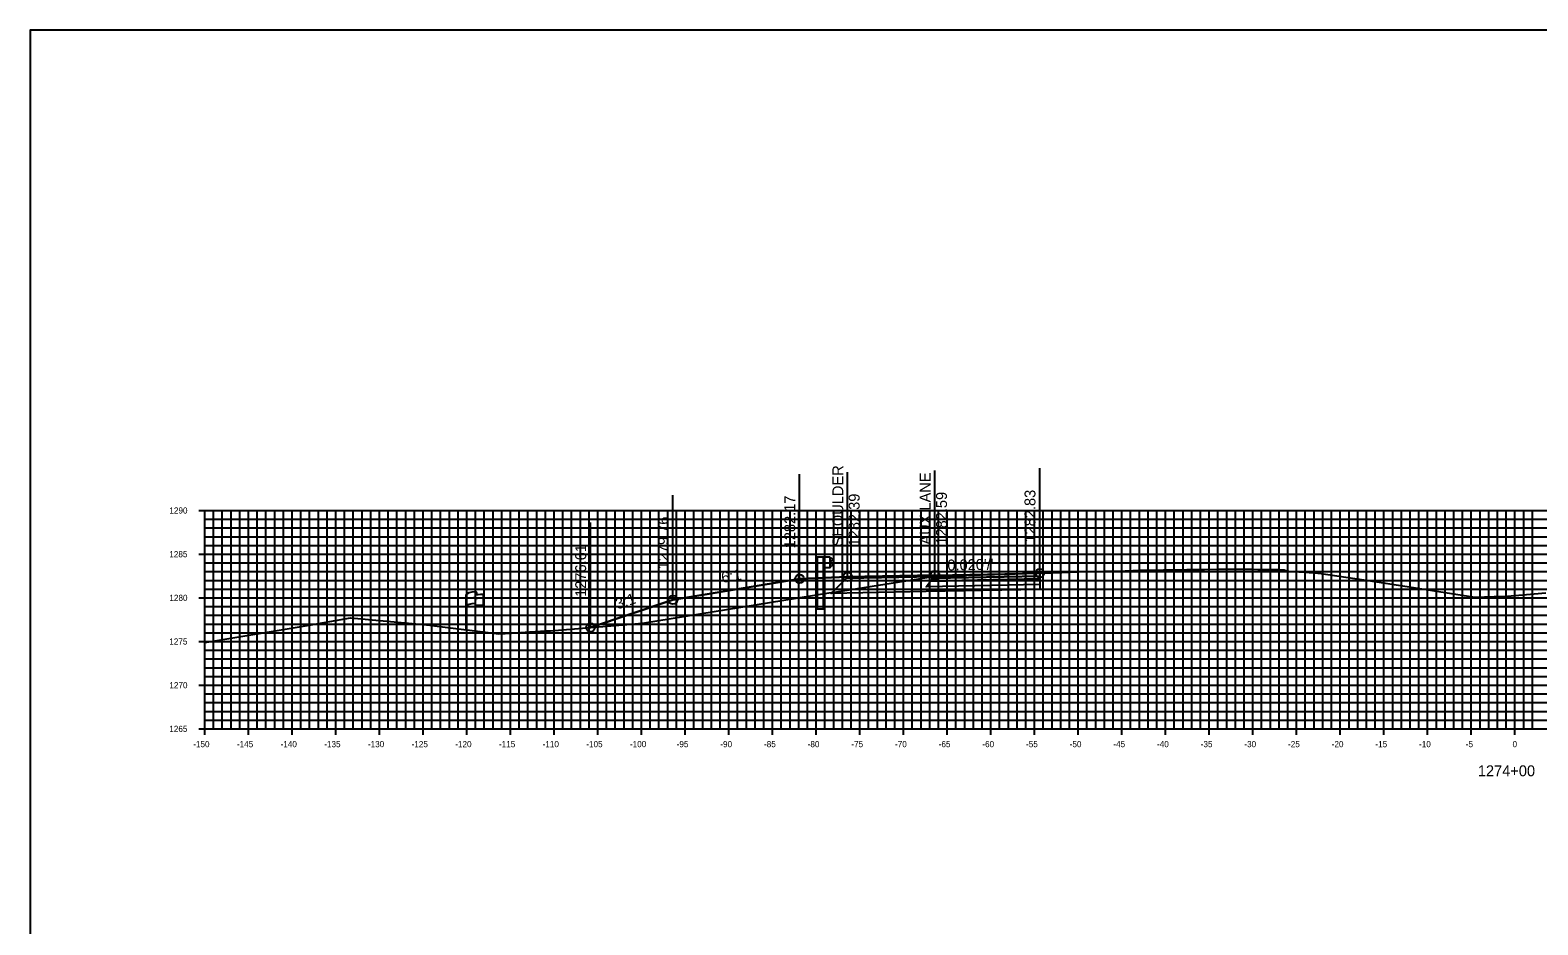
# Model space of a CAD drawing. Extents: x 674939 to 678919, y 750652 to 765176.
# Drawn here: x 678578.5 to 678751.2, y 762543.8 to 762646.3 of the extents above; entities that cross this region are included whole.
import ezdxf

# ---------------------------------------------------------------- set-up
doc = ezdxf.new("R2010")
doc.units = 0
for name, color, linetype in [('R_Alt Surface', 7, 'Continuous'), ('R_Axis', 7, 'Continuous'), ('R_Axis Annot', 7, 'Continuous'), ('R_Exist Surface', 7, 'Continuous'), ('R_Fin Surface', 7, 'Continuous'), ('R_Grid', 7, 'Continuous'), ('R_Guardrail', 7, 'Continuous'), ('R_No Plot', 7, 'Continuous'), ('R_Proposed Const Limits', 7, 'Continuous'), ('R_Xsect Elev', 7, 'Continuous'), ('R_Xsect Slope', 7, 'Continuous'), ('S_EXIST_ROW', 7, 'Continuous')]:
    doc.layers.add(name, color=color, linetype=linetype)

msp = doc.modelspace()

# ---------------------------------------------------------------- linework, layer by layer
at = {"layer": 'R_Alt Surface'}
msp.add_lwpolyline([(678694.13, 762582.8), (678694.13, 762582.26), (678681.13, 762582), (678670.25, 762581.78), (678672.01, 762583.53)], dxfattribs=at)
for points in [[(678694.13, 762583.46), (678694.13, 762582.8), (678681.13, 762582.54), (678681.63, 762583.21)], [(678694.13, 762583.79), (678694.13, 762583.46), (678681.63, 762583.21), (678681.88, 762583.54)]]:
    msp.add_lwpolyline(points, close=True, dxfattribs=at)
at = {"layer": 'R_Axis'}
for p, q in [((678597.83, 762591.29), (678599.23, 762591.29)), ((678598.53, 762566.29), (678598.53, 762591.29)), ((678598.53, 762590.29), (678598.88, 762590.29)), ((678598.53, 762589.29), (678598.88, 762589.29)), ((678598.53, 762588.29), (678598.88, 762588.29)), ((678598.53, 762587.29), (678598.88, 762587.29)), ((678597.83, 762586.29), (678599.23, 762586.29)), ((678598.53, 762585.29), (678598.88, 762585.29)), ((678598.53, 762584.29), (678598.88, 762584.29)), ((678598.53, 762583.29), (678598.88, 762583.29)), ((678597.83, 762581.29), (678599.23, 762581.29)), ((678598.53, 762582.29), (678598.88, 762582.29)), ((678598.53, 762580.29), (678598.88, 762580.29)), ((678598.53, 762579.29), (678598.88, 762579.29)), ((678598.53, 762578.29), (678598.88, 762578.29)), ((678597.83, 762576.29), (678599.23, 762576.29)), ((678598.53, 762577.29), (678598.88, 762577.29)), ((678598.53, 762575.29), (678598.88, 762575.29)), ((678598.53, 762574.29), (678598.88, 762574.29)), ((678598.53, 762573.29), (678598.88, 762573.29)), ((678597.83, 762571.29), (678599.23, 762571.29)), ((678598.53, 762572.29), (678598.88, 762572.29)), ((678598.53, 762570.29), (678598.88, 762570.29)), ((678598.53, 762569.29), (678598.88, 762569.29)), ((678598.53, 762568.29), (678598.88, 762568.29)), ((678597.83, 762566.29), (678599.23, 762566.29)), ((678598.53, 762567.29), (678598.88, 762567.29)), ((678598.53, 762565.59), (678598.53, 762566.99)), ((678598.53, 762566.29), (678898.53, 762566.29)), ((678603.53, 762565.59), (678603.53, 762566.99)), ((678608.53, 762565.59), (678608.53, 762566.99)), ((678613.53, 762565.59), (678613.53, 762566.99)), ((678618.53, 762565.59), (678618.53, 762566.99)), ((678623.53, 762565.59), (678623.53, 762566.99)), ((678628.53, 762565.59), (678628.53, 762566.99)), ((678633.53, 762565.59), (678633.53, 762566.99)), ((678638.53, 762565.59), (678638.53, 762566.99)), ((678643.53, 762565.59), (678643.53, 762566.99)), ((678648.53, 762565.59), (678648.53, 762566.99)), ((678653.53, 762565.59), (678653.53, 762566.99)), ((678658.53, 762565.59), (678658.53, 762566.99)), ((678663.53, 762565.59), (678663.53, 762566.99)), ((678668.53, 762565.59), (678668.53, 762566.99)), ((678673.53, 762565.59), (678673.53, 762566.99)), ((678678.53, 762565.59), (678678.53, 762566.99)), ((678683.53, 762565.59), (678683.53, 762566.99)), ((678688.53, 762565.59), (678688.53, 762566.99)), ((678693.53, 762565.59), (678693.53, 762566.99)), ((678698.53, 762565.59), (678698.53, 762566.99)), ((678703.53, 762565.59), (678703.53, 762566.99)), ((678708.53, 762565.59), (678708.53, 762566.99)), ((678713.53, 762565.59), (678713.53, 762566.99)), ((678718.53, 762565.59), (678718.53, 762566.99)), ((678723.53, 762565.59), (678723.53, 762566.99)), ((678728.53, 762565.59), (678728.53, 762566.99)), ((678733.53, 762565.59), (678733.53, 762566.99)), ((678738.53, 762565.59), (678738.53, 762566.99)), ((678743.53, 762565.59), (678743.53, 762566.99)), ((678748.53, 762565.59), (678748.53, 762566.99))]:
    msp.add_line(p, q, dxfattribs=at)
at = {"layer": 'R_Exist Surface'}
msp.add_lwpolyline([(678598.53, 762576.18), (678610.47, 762578.18), (678615.2, 762578.99), (678622.69, 762578.3), (678624.3, 762578.16), (678624.81, 762578.09), (678632.18, 762577.16), (678633.66, 762577.23), (678635.69, 762577.39), (678637.63, 762577.51), (678638.1, 762577.52), (678647.31, 762578.28), (678648.65, 762578.39), (678666.46, 762581.28), (678669.98, 762581.85), (678670.52, 762581.94), (678670.87, 762581.99), (678681.92, 762583.75), (678683.51, 762583.77), (678684.05, 762583.78), (678684.19, 762583.79), (678684.3, 762583.81), (678684.59, 762583.84), (678684.87, 762583.85), (678685.45, 762583.85), (678685.59, 762583.88), (678685.76, 762583.89), (678688.93, 762583.97), (678689.99, 762584), (678690.44, 762584.01), (678692.17, 762584.07), (678692.33, 762584.08), (678692.61, 762584.07), (678693.77, 762584.11), (678694.07, 762584.12), (678694.13, 762584.12), (678694.27, 762584.13), (678696.66, 762584.19), (678698.45, 762584.25), (678701.48, 762584.34), (678701.59, 762584.34), (678703.9, 762584.4), (678705.63, 762584.44), (678710.96, 762584.52), (678712.41, 762584.53), (678712.99, 762584.55), (678714.58, 762584.56), (678718.47, 762584.59), (678718.53, 762584.58), (678718.56, 762584.58), (678719.08, 762584.54), (678719.53, 762584.53), (678720.97, 762584.52), (678721.47, 762584.52), (678722.05, 762584.49), (678722.1, 762584.48), (678722.39, 762584.39), (678722.45, 762584.35), (678722.59, 762584.34), (678722.65, 762584.33), (678725.54, 762584.14), (678726.34, 762584.07), (678727.11, 762583.96), (678731.51, 762583.31), (678736.4, 762582.56), (678743.94, 762581.35), (678746.15, 762581.43), (678747.23, 762581.46), (678752.07, 762581.88)], dxfattribs=at)
at = {"layer": 'R_Fin Surface'}
for points in [[(678642.69, 762577.9), (678652.13, 762581.05), (678666.63, 762583.46), (678672.13, 762583.68), (678682.13, 762583.88), (678694.13, 762584.12)], [(678672.13, 762583.68), (678666.63, 762583.46)], [(678672.13, 762583.68), (678682.13, 762583.88), (678694.13, 762584.12)]]:
    msp.add_lwpolyline(points, dxfattribs=at)
for points in [[(678682.13, 762583.88), (678672.13, 762583.68), (678672.01, 762583.53), (678682.01, 762583.72)], [(678694.13, 762584.12), (678694.13, 762583.79), (678681.88, 762583.54), (678682.13, 762583.88)]]:
    msp.add_lwpolyline(points, close=True, dxfattribs=at)
at = {"layer": 'R_Grid'}
for p, q in [((678598.53, 762591.29), (678898.53, 762591.29)), ((678598.53, 762566.29), (678598.53, 762591.29)), ((678598.53, 762590.29), (678898.53, 762590.29)), ((678599.53, 762566.29), (678599.53, 762591.29)), ((678600.53, 762566.29), (678600.53, 762591.29)), ((678601.53, 762566.29), (678601.53, 762591.29)), ((678602.53, 762566.29), (678602.53, 762591.29)), ((678603.53, 762566.29), (678603.53, 762591.29)), ((678604.53, 762566.29), (678604.53, 762591.29)), ((678605.53, 762566.29), (678605.53, 762591.29)), ((678606.53, 762566.29), (678606.53, 762591.29)), ((678607.53, 762566.29), (678607.53, 762591.29)), ((678608.53, 762566.29), (678608.53, 762591.29)), ((678609.53, 762566.29), (678609.53, 762591.29)), ((678610.53, 762566.29), (678610.53, 762591.29)), ((678611.53, 762566.29), (678611.53, 762591.29)), ((678612.53, 762566.29), (678612.53, 762591.29)), ((678613.53, 762566.29), (678613.53, 762591.29)), ((678614.53, 762566.29), (678614.53, 762591.29)), ((678615.53, 762566.29), (678615.53, 762591.29)), ((678616.53, 762566.29), (678616.53, 762591.29)), ((678617.53, 762566.29), (678617.53, 762591.29)), ((678618.53, 762566.29), (678618.53, 762591.29)), ((678619.53, 762566.29), (678619.53, 762591.29)), ((678620.53, 762566.29), (678620.53, 762591.29)), ((678621.53, 762566.29), (678621.53, 762591.29)), ((678622.53, 762566.29), (678622.53, 762591.29)), ((678623.53, 762566.29), (678623.53, 762591.29)), ((678624.53, 762566.29), (678624.53, 762591.29)), ((678625.53, 762566.29), (678625.53, 762591.29)), ((678626.53, 762566.29), (678626.53, 762591.29)), ((678627.53, 762566.29), (678627.53, 762591.29)), ((678628.53, 762566.29), (678628.53, 762591.29)), ((678629.53, 762566.29), (678629.53, 762591.29)), ((678630.53, 762566.29), (678630.53, 762591.29)), ((678631.53, 762566.29), (678631.53, 762591.29)), ((678632.53, 762566.29), (678632.53, 762591.29)), ((678633.53, 762566.29), (678633.53, 762591.29)), ((678634.53, 762566.29), (678634.53, 762591.29)), ((678635.53, 762566.29), (678635.53, 762591.29)), ((678636.53, 762566.29), (678636.53, 762591.29)), ((678637.53, 762566.29), (678637.53, 762591.29)), ((678638.53, 762566.29), (678638.53, 762591.29)), ((678639.53, 762566.29), (678639.53, 762591.29)), ((678640.53, 762566.29), (678640.53, 762591.29)), ((678641.53, 762566.29), (678641.53, 762591.29)), ((678642.53, 762566.29), (678642.53, 762591.29)), ((678643.53, 762566.29), (678643.53, 762591.29)), ((678644.53, 762566.29), (678644.53, 762591.29)), ((678645.53, 762566.29), (678645.53, 762591.29)), ((678646.53, 762566.29), (678646.53, 762591.29)), ((678647.53, 762566.29), (678647.53, 762591.29)), ((678648.53, 762566.29), (678648.53, 762591.29)), ((678649.53, 762566.29), (678649.53, 762591.29)), ((678650.53, 762566.29), (678650.53, 762591.29)), ((678651.53, 762566.29), (678651.53, 762591.29)), ((678652.53, 762566.29), (678652.53, 762591.29)), ((678653.53, 762566.29), (678653.53, 762591.29)), ((678654.53, 762566.29), (678654.53, 762591.29)), ((678655.53, 762566.29), (678655.53, 762591.29)), ((678656.53, 762566.29), (678656.53, 762591.29)), ((678657.53, 762566.29), (678657.53, 762591.29)), ((678658.53, 762566.29), (678658.53, 762591.29)), ((678659.53, 762566.29), (678659.53, 762591.29)), ((678660.53, 762566.29), (678660.53, 762591.29)), ((678661.53, 762566.29), (678661.53, 762591.29)), ((678662.53, 762566.29), (678662.53, 762591.29)), ((678663.53, 762566.29), (678663.53, 762591.29)), ((678664.53, 762566.29), (678664.53, 762591.29)), ((678665.53, 762566.29), (678665.53, 762591.29)), ((678666.53, 762566.29), (678666.53, 762591.29)), ((678667.53, 762566.29), (678667.53, 762591.29)), ((678668.53, 762566.29), (678668.53, 762591.29)), ((678669.53, 762566.29), (678669.53, 762591.29)), ((678670.53, 762566.29), (678670.53, 762591.29)), ((678671.53, 762566.29), (678671.53, 762591.29)), ((678672.53, 762566.29), (678672.53, 762591.29)), ((678673.53, 762566.29), (678673.53, 762591.29)), ((678674.53, 762566.29), (678674.53, 762591.29)), ((678675.53, 762566.29), (678675.53, 762591.29)), ((678676.53, 762566.29), (678676.53, 762591.29)), ((678677.53, 762566.29), (678677.53, 762591.29)), ((678678.53, 762566.29), (678678.53, 762591.29)), ((678679.53, 762566.29), (678679.53, 762591.29)), ((678680.53, 762566.29), (678680.53, 762591.29)), ((678681.53, 762566.29), (678681.53, 762591.29)), ((678682.53, 762566.29), (678682.53, 762591.29)), ((678683.53, 762566.29), (678683.53, 762591.29)), ((678684.53, 762566.29), (678684.53, 762591.29)), ((678685.53, 762566.29), (678685.53, 762591.29)), ((678686.53, 762566.29), (678686.53, 762591.29)), ((678687.53, 762566.29), (678687.53, 762591.29)), ((678688.53, 762566.29), (678688.53, 762591.29)), ((678689.53, 762566.29), (678689.53, 762591.29)), ((678690.53, 762566.29), (678690.53, 762591.29)), ((678691.53, 762566.29), (678691.53, 762591.29)), ((678692.53, 762566.29), (678692.53, 762591.29)), ((678693.53, 762566.29), (678693.53, 762591.29)), ((678694.53, 762566.29), (678694.53, 762591.29)), ((678695.53, 762566.29), (678695.53, 762591.29)), ((678696.53, 762566.29), (678696.53, 762591.29)), ((678697.53, 762566.29), (678697.53, 762591.29)), ((678698.53, 762566.29), (678698.53, 762591.29)), ((678699.53, 762566.29), (678699.53, 762591.29)), ((678700.53, 762566.29), (678700.53, 762591.29)), ((678701.53, 762566.29), (678701.53, 762591.29)), ((678702.53, 762566.29), (678702.53, 762591.29)), ((678703.53, 762566.29), (678703.53, 762591.29)), ((678704.53, 762566.29), (678704.53, 762591.29)), ((678705.53, 762566.29), (678705.53, 762591.29)), ((678706.53, 762566.29), (678706.53, 762591.29)), ((678707.53, 762566.29), (678707.53, 762591.29)), ((678708.53, 762566.29), (678708.53, 762591.29)), ((678709.53, 762566.29), (678709.53, 762591.29)), ((678710.53, 762566.29), (678710.53, 762591.29)), ((678711.53, 762566.29), (678711.53, 762591.29)), ((678712.53, 762566.29), (678712.53, 762591.29)), ((678713.53, 762566.29), (678713.53, 762591.29)), ((678714.53, 762566.29), (678714.53, 762591.29)), ((678715.53, 762566.29), (678715.53, 762591.29)), ((678716.53, 762566.29), (678716.53, 762591.29)), ((678717.53, 762566.29), (678717.53, 762591.29)), ((678718.53, 762566.29), (678718.53, 762591.29)), ((678719.53, 762566.29), (678719.53, 762591.29)), ((678720.53, 762566.29), (678720.53, 762591.29)), ((678721.53, 762566.29), (678721.53, 762591.29)), ((678722.53, 762566.29), (678722.53, 762591.29)), ((678723.53, 762566.29), (678723.53, 762591.29)), ((678724.53, 762566.29), (678724.53, 762591.29)), ((678725.53, 762566.29), (678725.53, 762591.29)), ((678726.53, 762566.29), (678726.53, 762591.29)), ((678727.53, 762566.29), (678727.53, 762591.29)), ((678728.53, 762566.29), (678728.53, 762591.29)), ((678729.53, 762566.29), (678729.53, 762591.29)), ((678730.53, 762566.29), (678730.53, 762591.29)), ((678731.53, 762566.29), (678731.53, 762591.29)), ((678732.53, 762566.29), (678732.53, 762591.29)), ((678733.53, 762566.29), (678733.53, 762591.29)), ((678734.53, 762566.29), (678734.53, 762591.29)), ((678735.53, 762566.29), (678735.53, 762591.29)), ((678736.53, 762566.29), (678736.53, 762591.29)), ((678737.53, 762566.29), (678737.53, 762591.29)), ((678738.53, 762566.29), (678738.53, 762591.29)), ((678739.53, 762566.29), (678739.53, 762591.29)), ((678740.53, 762566.29), (678740.53, 762591.29)), ((678741.53, 762566.29), (678741.53, 762591.29)), ((678742.53, 762566.29), (678742.53, 762591.29)), ((678743.53, 762566.29), (678743.53, 762591.29)), ((678744.53, 762566.29), (678744.53, 762591.29)), ((678745.53, 762566.29), (678745.53, 762591.29)), ((678746.53, 762566.29), (678746.53, 762591.29)), ((678747.53, 762566.29), (678747.53, 762591.29)), ((678748.53, 762566.29), (678748.53, 762591.29)), ((678749.53, 762566.29), (678749.53, 762591.29)), ((678750.53, 762566.29), (678750.53, 762591.29)), ((678598.53, 762589.29), (678898.53, 762589.29)), ((678598.53, 762588.29), (678898.53, 762588.29)), ((678598.53, 762587.29), (678898.53, 762587.29)), ((678598.53, 762586.29), (678898.53, 762586.29)), ((678598.53, 762585.29), (678898.53, 762585.29)), ((678598.53, 762584.29), (678898.53, 762584.29)), ((678598.53, 762583.29), (678898.53, 762583.29)), ((678598.53, 762582.29), (678898.53, 762582.29)), ((678598.53, 762581.29), (678898.53, 762581.29)), ((678598.53, 762580.29), (678898.53, 762580.29)), ((678598.53, 762579.29), (678898.53, 762579.29)), ((678598.53, 762578.29), (678898.53, 762578.29)), ((678598.53, 762577.29), (678898.53, 762577.29)), ((678598.53, 762576.29), (678898.53, 762576.29)), ((678598.53, 762575.29), (678898.53, 762575.29)), ((678598.53, 762574.29), (678898.53, 762574.29)), ((678598.53, 762573.29), (678898.53, 762573.29)), ((678598.53, 762572.29), (678898.53, 762572.29)), ((678598.53, 762571.29), (678898.53, 762571.29)), ((678598.53, 762570.29), (678898.53, 762570.29)), ((678598.53, 762569.29), (678898.53, 762569.29)), ((678598.53, 762568.29), (678898.53, 762568.29)), ((678598.53, 762567.29), (678898.53, 762567.29)), ((678598.53, 762566.29), (678898.53, 762566.29))]:
    msp.add_line(p, q, dxfattribs=at)
at = {"layer": 'R_Guardrail'}
for points in [[(678669.38, 762585.96), (678668.63, 762585.96), (678668.63, 762583.54), (678669.38, 762583.57)], [(678670.13, 762585.96), (678669.38, 762585.96), (678669.38, 762584.78), (678670.13, 762584.78)], [(678670.13, 762585.88), (678670.23, 762585.86), (678670.37, 762585.76), (678670.37, 762585.62), (678670.14, 762585.42), (678670.14, 762585.33), (678670.37, 762585.13), (678670.37, 762584.98), (678670.23, 762584.88), (678670.13, 762584.86)]]:
    msp.add_lwpolyline(points, close=True, dxfattribs=at)
for points in [[(678669.38, 762579.99), (678669.38, 762583.57), (678668.63, 762583.54), (678668.63, 762579.99)], [(678669.38, 762579.99), (678668.63, 762579.99)]]:
    msp.add_lwpolyline(points, dxfattribs=at)
at = {"layer": 'R_No Plot'}
msp.add_lwpolyline([(678578.53, 762426.29), (678918.53, 762426.29), (678918.53, 762646.29), (678578.53, 762646.29)], close=True, dxfattribs=at)
for centre in [(678694.13, 762584.12), (678666.63, 762583.46), (678672.13, 762583.68), (678682.13, 762583.88), (678652.13, 762581.05), (678642.69, 762577.9)]:
    msp.add_circle(centre, 0.5, dxfattribs=at)
at = {"layer": 'R_Proposed Const Limits'}
msp.add_lwpolyline([(678666.63, 762583.46), (678652.13, 762581.05), (678642.69, 762577.9)], dxfattribs=at)
at = {"layer": 'R_Xsect Elev'}
for p, q in [((678666.63, 762583.46), (678666.63, 762595.46)), ((678672.13, 762583.68), (678672.13, 762595.68)), ((678682.13, 762583.88), (678682.13, 762595.88)), ((678694.13, 762584.12), (678694.13, 762596.12)), ((678652.13, 762581.05), (678652.13, 762593.05)), ((678642.69, 762577.9), (678642.69, 762589.9))]:
    msp.add_line(p, q, dxfattribs=at)
at = {"layer": 'S_EXIST_ROW'}
for p, q in [((678628.47, 762577.71), (678628.47, 762581.66)), ((678629.47, 762581.75), (678629.47, 762581.74)), ((678629.47, 762581.74), (678629.47, 762580.51)), ((678629.64, 762581.91), (678629.64, 762581.67)), ((678630.4, 762581.71), (678630.4, 762580.47))]:
    msp.add_line(p, q, dxfattribs=at)
for centre, radius, start, end in [((678629.55, 762581.75), 0.078, 88.6458, 274.2828), ((678629.56, 762581.91), 0.0783, 263.0712, 93.9564), ((678629.55, 762580.51), 0.0783, 180, 273.9564)]:
    msp.add_arc(centre, radius, start, end, dxfattribs=at)
for centre, major_axis, ratio, start_param, end_param in [((678630.06, 762581.7), (-1.58, -0.04), 0.19887, 5.030368, 6.283185), ((678630.76, 762581.82), (-1.23, -0.13), 0.052933, 0.159456, 1.268315), ((678630.05, 762580.38), (-1.58, -0.04), 0.19887, 5.083035, 6.194897), ((678630.76, 762580.58), (-1.23, -0.13), 0.052933, 0.159456, 1.268315)]:
    msp.add_ellipse(centre, major_axis=major_axis, ratio=ratio, start_param=start_param, end_param=end_param, dxfattribs=at)

# ---------------------------------------------------------------- texts
at = {"layer": 'R_Axis Annot'}
for s, height, p in [('1290', 0.7, (678594.47, 762590.94)), ('1285', 0.7, (678594.46, 762585.94)), ('1280', 0.7, (678594.47, 762580.94)), ('1275', 0.7, (678594.46, 762575.94)), ('1270', 0.7, (678594.47, 762570.94)), ('1265', 0.7, (678594.46, 762565.94)), ('-150', 0.7, (678597.2, 762564.19)), ('-145', 0.7, (678602.2, 762564.19)), ('-140', 0.7, (678607.2, 762564.19)), ('-135', 0.7, (678612.2, 762564.19)), ('-130', 0.7, (678617.2, 762564.19)), ('-125', 0.7, (678622.2, 762564.19)), ('-120', 0.7, (678627.2, 762564.19)), ('-115', 0.7, (678632.2, 762564.19)), ('-110', 0.7, (678637.2, 762564.19)), ('-105', 0.7, (678642.2, 762564.19)), ('-100', 0.7, (678647.2, 762564.19)), ('-95', 0.7, (678652.55, 762564.19)), ('-90', 0.7, (678657.55, 762564.19)), ('-85', 0.7, (678662.55, 762564.19)), ('-80', 0.7, (678667.55, 762564.19)), ('-75', 0.7, (678672.55, 762564.19)), ('-70', 0.7, (678677.55, 762564.19)), ('-65', 0.7, (678682.55, 762564.19)), ('-60', 0.7, (678687.55, 762564.19)), ('-55', 0.7, (678692.55, 762564.19)), ('-50', 0.7, (678697.55, 762564.19)), ('-45', 0.7, (678702.55, 762564.19)), ('-40', 0.7, (678707.55, 762564.19)), ('-35', 0.7, (678712.55, 762564.19)), ('-30', 0.7, (678717.55, 762564.19)), ('-25', 0.7, (678722.55, 762564.19)), ('-20', 0.7, (678727.55, 762564.19)), ('-15', 0.7, (678732.55, 762564.19)), ('-10', 0.7, (678737.55, 762564.19)), ('-5', 0.7, (678742.9, 762564.19)), ('0', 0.7, (678748.25, 762564.19)), ('1274+00', 1.25, (678744.28, 762560.86))]:
    msp.add_text(s, height=height, dxfattribs=at).set_placement(p)
at = {"layer": 'R_Xsect Elev'}
for s, p in [('SHOULDER', (678671.63, 762587.18)), ('AUX LANE', (678681.63, 762587.38)), ('1282.59', (678683.5, 762587.38)), ('1282.83', (678693.63, 762587.62)), ('1282.17', (678666.13, 762586.96)), ('1282.39', (678673.5, 762587.18)), ('1279.76', (678651.63, 762584.55)), ('1276.61', (678642.19, 762581.4))]:
    msp.add_text(s, height=1.25, rotation=90, dxfattribs=at).set_placement(p)
at = {"layer": 'R_Xsect Slope'}
for s, rotation, p in [("0.020'/'", 1.1458, (678683.56, 762584.41)), ('6:1', 9.4623, (678657.77, 762582.99)), ('3:1', 18.4349, (678645.79, 762579.96))]:
    msp.add_text(s, height=1.25, rotation=rotation, dxfattribs=at).set_placement(p)
at = {"layer": 'S_EXIST_ROW'}
for s, height, rotation, p in [('R ', 0.2, 9.9884, (678628.99, 762581.16)), (' O', 0.2, 9.9884, (678629.14, 762581.2)), ('W', 0.2, 351.1788, (678629.47, 762581.03)), ('DWB 11-9-07', 0.01, 90, (678629.64, 762581.67)), ('DWB 11-9-07', 0.01, 5.0717, (678630.3, 762580.47)), ('DWB 11-9-07', 0.01, 90, (678628.47, 762577.71))]:
    msp.add_text(s, height=height, rotation=rotation, dxfattribs=at).set_placement(p)

doc.saveas('drawing.dxf')
